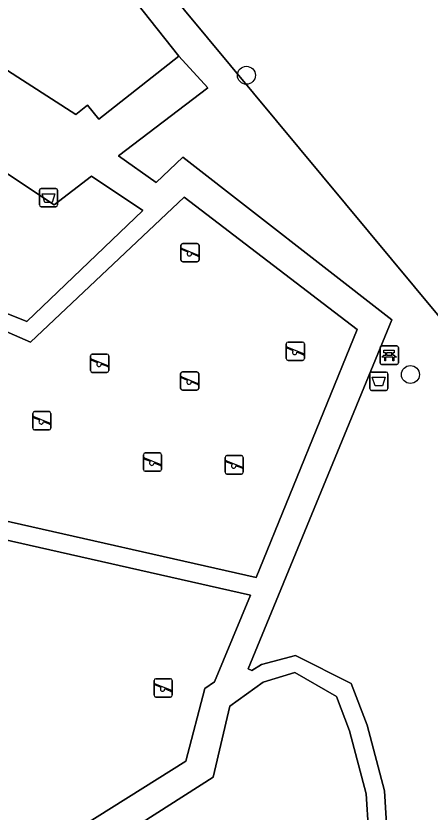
# Model space of a CAD drawing. Extents: x 159888 to 160761, y 384031 to 384750.
# Drawn here: x 160319.78 to 160342.34, y 384132.05 to 384175.41 of the extents above; entities that cross this region are included whole.
import ezdxf

# ---------------------------------------------------------------- set-up
doc = ezdxf.new("R2010")
doc.units = 0
for name, color, linetype in [('IMGEO_Afvalbak', 7, 'Continuous'), ('IMGEO_Bank', 7, 'Continuous'), ('IMGEO_Boom', 7, 'Continuous'), ('IMGEO_Groenvoorziening', 7, 'Continuous'), ('IMGEO_Hek', 7, 'Continuous'), ('IMGEO_Pand', 7, 'Continuous'), ('IMGEO_Speelvoorziening', 7, 'Continuous'), ('IMGEO_Terreindeel_zand', 7, 'Continuous'), ('IMGEO_Voetpad_open', 7, 'Continuous')]:
    doc.layers.add(name, color=color, linetype=linetype)

msp = doc.modelspace()

# ---------------------------------------------------------------- linework, layer by layer
at = {"layer": 'IMGEO_Afvalbak'}
for p, q in [((160321.063, 384165.111), (160321.063, 384165.911)), ((160321.063, 384165.911), (160321.063, 384165.111)), ((160321.163, 384166.011), (160321.953, 384166.011)), ((160321.953, 384166.011), (160321.163, 384166.011)), ((160322.053, 384165.911), (160322.053, 384165.111)), ((160322.053, 384165.111), (160322.053, 384165.911)), ((160321.953, 384165.011), (160321.163, 384165.011)), ((160321.163, 384165.011), (160321.953, 384165.011)), ((160339.048, 384155.113), (160339.048, 384155.913)), ((160339.048, 384155.913), (160339.048, 384155.113)), ((160339.148, 384156.013), (160339.938, 384156.013)), ((160339.938, 384156.013), (160339.148, 384156.013)), ((160340.038, 384155.913), (160340.038, 384155.113)), ((160340.038, 384155.113), (160340.038, 384155.913)), ((160339.938, 384155.013), (160339.148, 384155.013)), ((160339.148, 384155.013), (160339.938, 384155.013))]:
    msp.add_line(p, q, dxfattribs=at)
for points in [[(160321.206, 384165.725), (160321.91, 384165.725), (160321.761, 384165.255), (160321.355, 384165.255), (160321.206, 384165.725)], [(160339.191, 384155.727), (160339.895, 384155.727), (160339.746, 384155.257), (160339.34, 384155.257), (160339.191, 384155.727)]]:
    msp.add_lwpolyline(points, dxfattribs=at)
for centre, start, end in [((160321.163, 384165.911), 90, 180), ((160321.163, 384165.911), 90, 180), ((160321.953, 384165.911), 0, 90), ((160321.953, 384165.911), 360, 90), ((160321.163, 384165.111), 180, 270), ((160321.163, 384165.111), 180, 270), ((160321.953, 384165.111), 270, 0), ((160321.953, 384165.111), 270, 0), ((160339.148, 384155.913), 90, 180), ((160339.148, 384155.913), 90, 180), ((160339.938, 384155.913), 0, 90), ((160339.938, 384155.913), 360, 90), ((160339.148, 384155.113), 180, 270), ((160339.148, 384155.113), 180, 270), ((160339.938, 384155.113), 270, 0), ((160339.938, 384155.113), 270, 0)]:
    msp.add_arc(centre, 0.1, start, end, dxfattribs=at)
at = {"layer": 'IMGEO_Bank'}
for p, q in [((160339.684, 384157.432), (160340.525, 384157.432)), ((160340.525, 384157.432), (160339.684, 384157.432)), ((160339.609, 384156.507), (160339.609, 384157.348)), ((160339.609, 384157.348), (160339.609, 384156.507)), ((160339.918, 384156.938), (160339.918, 384157.044)), ((160339.962, 384157.044), (160339.962, 384156.938)), ((160340.25, 384157.05), (160339.968, 384157.05)), ((160340.256, 384156.938), (160340.256, 384157.044)), ((160340.3, 384157.044), (160340.3, 384156.938)), ((160340.609, 384157.357), (160340.609, 384156.516)), ((160340.609, 384156.516), (160340.609, 384157.357)), ((160340.306, 384156.83), (160339.913, 384156.83)), ((160339.968, 384156.932), (160340.25, 384156.932)), ((160340.534, 384156.432), (160339.693, 384156.432)), ((160339.693, 384156.432), (160340.534, 384156.432))]:
    msp.add_line(p, q, dxfattribs=at)
for points in [[(160339.912, 384157.05), (160339.826, 384157.05), (160339.826, 384157.211), (160340.389, 384157.211), (160340.389, 384157.05), (160340.306, 384157.05)], [(160339.856, 384156.83), (160339.714, 384156.83), (160339.826, 384156.932), (160339.912, 384156.932)], [(160339.906, 384156.823), (160339.906, 384156.616), (160339.863, 384156.616), (160339.863, 384156.823)], [(160340.306, 384156.932), (160340.389, 384156.932), (160340.501, 384156.83), (160340.362, 384156.83)], [(160340.356, 384156.823), (160340.356, 384156.616), (160340.312, 384156.616), (160340.312, 384156.823)]]:
    msp.add_lwpolyline(points, dxfattribs=at)
for centre, radius, start, end in [((160339.687, 384157.354), 0.0779, 92.4484, 184.2845), ((160339.687, 384157.354), 0.0779, 92.4484, 184.2845), ((160340.531, 384157.354), 0.0779, 2.4484, 94.2845), ((160340.531, 384157.354), 0.0779, 2.4484, 94.2845), ((160339.911, 384157.043), 0.00671, 2.8957, 87.1043), ((160339.968, 384157.043), 0.00671, 92.8957, 177.1043), ((160340.25, 384157.043), 0.00671, 2.8957, 87.1043), ((160340.307, 384157.043), 0.00671, 92.8957, 177.1043), ((160339.856, 384156.823), 0.00671, 2.8957, 87.1043), ((160339.913, 384156.823), 0.00671, 92.8957, 177.1043), ((160339.911, 384156.939), 0.00671, 272.8957, 357.1043), ((160339.968, 384156.939), 0.00671, 182.8957, 267.1043), ((160340.25, 384156.939), 0.00671, 272.8957, 357.1043), ((160340.307, 384156.939), 0.00671, 182.8957, 267.1043), ((160340.305, 384156.823), 0.00671, 2.8957, 87.1043), ((160340.362, 384156.823), 0.00671, 92.8957, 177.1043), ((160339.687, 384156.51), 0.0779, 182.4484, 274.2845), ((160339.687, 384156.51), 0.0779, 182.4484, 274.2845), ((160340.531, 384156.51), 0.0779, 272.4484, 4.2845), ((160340.531, 384156.51), 0.0779, 272.4484, 4.2845)]:
    msp.add_arc(centre, radius, start, end, dxfattribs=at)
at = {"layer": 'IMGEO_Boom'}
for centre in [(160332.334, 384172.175), (160341.266, 384155.877)]:
    msp.add_circle(centre, 0.489, dxfattribs=at)
at = {"layer": 'IMGEO_Groenvoorziening'}
for points in [[(160379.114, 384131.705), (160377.405, 384134.588), (160370.126, 384146.885), (160361.208, 384159.738), (160341.819, 384188.043), (160325.298, 384211.947), (160324.232, 384211.719), (160324.433, 384211.38), (160322.632, 384210.572), (160319.754, 384208.536), (160313.496, 384204.041), (160313.367, 384203.165), (160321.048, 384207.962), (160325.432, 384203.375), (160328.611, 384198.863), (160330.219, 384195.884), (160330.107, 384193.696), (160325.821, 384189.834), (160320.203, 384186.297), (160370.292, 384125.992)], [(160370.292, 384125.992), (160320.203, 384186.297), (160318.655, 384188.161), (160316.691, 384188.671), (160319.628, 384184.619), (160328.653, 384173.223), (160330.227, 384171.495), (160325.372, 384167.785), (160327.414, 384166.338), (160328.876, 384167.724), (160340.256, 384158.859), (160332.43, 384139.846), (160332.622, 384139.756), (160333.148, 384140.09), (160335.005, 384140.566), (160338.03, 384139.053), (160338.903, 384136.777), (160339.853, 384133.194), (160339.995, 384130.787)], [(160310.189, 384156.55), (160312.786, 384156.925), (160316.647, 384160.251), (160320.376, 384158.769), (160326.695, 384164.81), (160323.896, 384166.68), (160321.859, 384165.115), (160318.808, 384167.129)], [(160330.069, 384138.768), (160330.595, 384139.14), (160332.565, 384143.86), (160317.827, 384147.185), (160313.282, 384152.519), (160312.981, 384155.366), (160310.481, 384155.063)], [(160322.641, 384130.814), (160329.03, 384134.817), (160330.069, 384138.768)]]:
    msp.add_lwpolyline(points, dxfattribs=at)
at = {"layer": 'IMGEO_Hek'}
msp.add_lwpolyline([(160316.691, 384188.671), (160318.655, 384188.161), (160320.203, 384186.297), (160370.292, 384125.992), (160324.007, 384087.931), (160277.589, 384144.414)], dxfattribs=at)
at = {"layer": 'IMGEO_Pand'}
msp.add_lwpolyline([(160319.628, 384184.619), (160315.276, 384181.172), (160317.492, 384178.374), (160315.326, 384175.002), (160323.045, 384170.045), (160323.686, 384170.553), (160324.301, 384169.777), (160328.653, 384173.223)], close=True, dxfattribs=at)
at = {"layer": 'IMGEO_Speelvoorziening'}
for p, q in [((160328.766, 384162.115), (160328.766, 384162.915)), ((160328.766, 384162.915), (160328.766, 384162.115)), ((160329.149, 384162.543), (160328.81, 384162.68)), ((160328.835, 384162.74), (160329.711, 384162.387)), ((160328.866, 384163.015), (160329.656, 384163.015)), ((160329.656, 384163.015), (160328.866, 384163.015)), ((160329.756, 384162.915), (160329.756, 384162.115)), ((160329.756, 384162.115), (160329.756, 384162.915)), ((160329.687, 384162.327), (160329.347, 384162.464)), ((160329.656, 384162.015), (160328.866, 384162.015)), ((160328.866, 384162.015), (160329.656, 384162.015)), ((160334.505, 384156.745), (160334.505, 384157.545)), ((160334.505, 384157.545), (160334.505, 384156.745)), ((160334.605, 384157.645), (160335.395, 384157.645)), ((160335.395, 384157.645), (160334.605, 384157.645)), ((160335.495, 384157.545), (160335.495, 384156.745)), ((160335.495, 384156.745), (160335.495, 384157.545)), ((160323.943, 384156.995), (160324.733, 384156.995)), ((160324.733, 384156.995), (160323.943, 384156.995)), ((160334.888, 384157.173), (160334.549, 384157.31)), ((160334.574, 384157.37), (160335.45, 384157.017)), ((160335.426, 384156.957), (160335.086, 384157.094)), ((160323.843, 384156.095), (160323.843, 384156.895)), ((160323.843, 384156.895), (160323.843, 384156.095)), ((160324.226, 384156.523), (160323.887, 384156.66)), ((160323.912, 384156.72), (160324.788, 384156.367)), ((160324.833, 384156.895), (160324.833, 384156.095)), ((160324.833, 384156.095), (160324.833, 384156.895)), ((160335.395, 384156.645), (160334.605, 384156.645)), ((160334.605, 384156.645), (160335.395, 384156.645)), ((160324.764, 384156.307), (160324.424, 384156.444)), ((160324.733, 384155.995), (160323.943, 384155.995)), ((160323.943, 384155.995), (160324.733, 384155.995)), ((160328.746, 384155.125), (160328.746, 384155.925)), ((160328.746, 384155.925), (160328.746, 384155.125)), ((160328.815, 384155.75), (160329.691, 384155.397)), ((160328.846, 384156.025), (160329.636, 384156.025)), ((160329.636, 384156.025), (160328.846, 384156.025)), ((160329.736, 384155.925), (160329.736, 384155.125)), ((160329.736, 384155.125), (160329.736, 384155.925)), ((160329.129, 384155.553), (160328.79, 384155.69)), ((160329.667, 384155.337), (160329.327, 384155.474)), ((160329.636, 384155.025), (160328.846, 384155.025)), ((160328.846, 384155.025), (160329.636, 384155.025)), ((160320.695, 384152.959), (160320.695, 384153.759)), ((160320.695, 384153.759), (160320.695, 384152.959)), ((160320.764, 384153.584), (160321.64, 384153.231)), ((160320.795, 384153.859), (160321.585, 384153.859)), ((160321.585, 384153.859), (160320.795, 384153.859)), ((160321.685, 384153.759), (160321.685, 384152.959)), ((160321.685, 384152.959), (160321.685, 384153.759)), ((160321.078, 384153.387), (160320.739, 384153.524)), ((160321.616, 384153.171), (160321.276, 384153.308)), ((160321.585, 384152.859), (160320.795, 384152.859)), ((160320.795, 384152.859), (160321.585, 384152.859)), ((160326.721, 384150.709), (160326.721, 384151.509)), ((160326.721, 384151.509), (160326.721, 384150.709)), ((160326.821, 384151.609), (160327.611, 384151.609)), ((160327.611, 384151.609), (160326.821, 384151.609)), ((160327.711, 384151.509), (160327.711, 384150.709)), ((160327.711, 384150.709), (160327.711, 384151.509)), ((160331.174, 384150.558), (160331.174, 384151.358)), ((160331.174, 384151.358), (160331.174, 384150.558)), ((160331.274, 384151.458), (160332.064, 384151.458)), ((160332.064, 384151.458), (160331.274, 384151.458)), ((160332.164, 384151.358), (160332.164, 384150.558)), ((160332.164, 384150.558), (160332.164, 384151.358)), ((160327.104, 384151.137), (160326.765, 384151.274)), ((160326.79, 384151.334), (160327.666, 384150.981)), ((160327.642, 384150.921), (160327.302, 384151.058)), ((160331.557, 384150.986), (160331.218, 384151.123)), ((160331.243, 384151.183), (160332.119, 384150.83)), ((160327.611, 384150.609), (160326.821, 384150.609)), ((160326.821, 384150.609), (160327.611, 384150.609)), ((160332.095, 384150.77), (160331.755, 384150.907)), ((160332.064, 384150.458), (160331.274, 384150.458)), ((160331.274, 384150.458), (160332.064, 384150.458)), ((160327.403, 384139.307), (160328.193, 384139.307)), ((160328.193, 384139.307), (160327.403, 384139.307)), ((160327.303, 384138.407), (160327.303, 384139.207)), ((160327.303, 384139.207), (160327.303, 384138.407)), ((160327.686, 384138.835), (160327.347, 384138.972)), ((160327.372, 384139.032), (160328.248, 384138.679)), ((160328.293, 384139.207), (160328.293, 384138.407)), ((160328.293, 384138.407), (160328.293, 384139.207)), ((160328.224, 384138.619), (160327.884, 384138.756)), ((160328.193, 384138.307), (160327.403, 384138.307)), ((160327.403, 384138.307), (160328.193, 384138.307))]:
    msp.add_line(p, q, dxfattribs=at)
for centre, radius, start, end in [((160328.866, 384162.915), 0.1, 90, 180), ((160328.866, 384162.915), 0.1, 90, 180), ((160328.823, 384162.71), 0.0327, 68.078, 248.078), ((160329.656, 384162.915), 0.1, 0, 90), ((160329.656, 384162.915), 0.1, 360, 90), ((160329.228, 384162.453), 0.12, 130.9928, 5.1632), ((160329.699, 384162.357), 0.0327, 248.078, 68.078), ((160328.866, 384162.115), 0.1, 180, 270), ((160328.866, 384162.115), 0.1, 180, 270), ((160329.656, 384162.115), 0.1, 270, 0), ((160329.656, 384162.115), 0.1, 270, 0), ((160334.605, 384157.545), 0.1, 90, 180), ((160334.605, 384157.545), 0.1, 90, 180), ((160335.395, 384157.545), 0.1, 0, 90), ((160335.395, 384157.545), 0.1, 360, 90), ((160323.943, 384156.895), 0.1, 90, 180), ((160323.943, 384156.895), 0.1, 90, 180), ((160324.733, 384156.895), 0.1, 0, 90), ((160324.733, 384156.895), 0.1, 360, 90), ((160334.562, 384157.34), 0.0327, 68.078, 248.078), ((160334.967, 384157.083), 0.12, 130.9928, 5.1632), ((160335.438, 384156.987), 0.0327, 248.078, 68.078), ((160323.9, 384156.69), 0.0327, 68.078, 248.078), ((160334.605, 384156.745), 0.1, 180, 270), ((160334.605, 384156.745), 0.1, 180, 270), ((160335.395, 384156.745), 0.1, 270, 0), ((160335.395, 384156.745), 0.1, 270, 0), ((160324.305, 384156.433), 0.12, 130.9928, 5.1632), ((160324.776, 384156.337), 0.0327, 248.078, 68.078), ((160323.943, 384156.095), 0.1, 180, 270), ((160323.943, 384156.095), 0.1, 180, 270), ((160324.733, 384156.095), 0.1, 270, 0), ((160324.733, 384156.095), 0.1, 270, 0), ((160328.846, 384155.925), 0.1, 90, 180), ((160328.846, 384155.925), 0.1, 90, 180), ((160328.803, 384155.72), 0.0327, 68.078, 248.078), ((160329.636, 384155.925), 0.1, 0, 90), ((160329.636, 384155.925), 0.1, 360, 90), ((160329.208, 384155.463), 0.12, 130.9928, 5.1632), ((160329.679, 384155.367), 0.0327, 248.078, 68.078), ((160328.846, 384155.125), 0.1, 180, 270), ((160328.846, 384155.125), 0.1, 180, 270), ((160329.636, 384155.125), 0.1, 270, 0), ((160329.636, 384155.125), 0.1, 270, 0), ((160320.795, 384153.759), 0.1, 90, 180), ((160320.795, 384153.759), 0.1, 90, 180), ((160320.752, 384153.554), 0.0327, 68.078, 248.078), ((160321.585, 384153.759), 0.1, 0, 90), ((160321.585, 384153.759), 0.1, 360, 90), ((160321.157, 384153.297), 0.12, 130.9928, 5.1632), ((160321.628, 384153.201), 0.0327, 248.078, 68.078), ((160320.795, 384152.959), 0.1, 180, 270), ((160320.795, 384152.959), 0.1, 180, 270), ((160321.585, 384152.959), 0.1, 270, 0), ((160321.585, 384152.959), 0.1, 270, 0), ((160326.821, 384151.509), 0.1, 90, 180), ((160326.821, 384151.509), 0.1, 90, 180), ((160327.611, 384151.509), 0.1, 0, 90), ((160327.611, 384151.509), 0.1, 360, 90), ((160331.274, 384151.358), 0.1, 90, 180), ((160331.274, 384151.358), 0.1, 90, 180), ((160332.064, 384151.358), 0.1, 0, 90), ((160332.064, 384151.358), 0.1, 360, 90), ((160326.778, 384151.304), 0.0327, 68.078, 248.078), ((160327.183, 384151.047), 0.12, 130.9928, 5.1632), ((160327.654, 384150.951), 0.0327, 248.078, 68.078), ((160331.231, 384151.153), 0.0327, 68.078, 248.078), ((160331.636, 384150.896), 0.12, 130.9928, 5.1632), ((160326.821, 384150.709), 0.1, 180, 270), ((160326.821, 384150.709), 0.1, 180, 270), ((160327.611, 384150.709), 0.1, 270, 0), ((160327.611, 384150.709), 0.1, 270, 0), ((160331.274, 384150.558), 0.1, 180, 270), ((160331.274, 384150.558), 0.1, 180, 270), ((160332.064, 384150.558), 0.1, 270, 0), ((160332.064, 384150.558), 0.1, 270, 0), ((160332.107, 384150.8), 0.0327, 248.078, 68.078), ((160327.403, 384139.207), 0.1, 90, 180), ((160327.403, 384139.207), 0.1, 90, 180), ((160328.193, 384139.207), 0.1, 0, 90), ((160328.193, 384139.207), 0.1, 360, 90), ((160327.36, 384139.002), 0.0327, 68.078, 248.078), ((160327.765, 384138.745), 0.12, 130.9928, 5.1632), ((160327.403, 384138.407), 0.1, 180, 270), ((160327.403, 384138.407), 0.1, 180, 270), ((160328.193, 384138.407), 0.1, 270, 0), ((160328.193, 384138.407), 0.1, 270, 0), ((160328.236, 384138.649), 0.0327, 248.078, 68.078)]:
    msp.add_arc(centre, radius, start, end, dxfattribs=at)
at = {"layer": 'IMGEO_Terreindeel_zand'}
for points in [[(160338.374, 384158.332), (160328.952, 384165.541), (160320.571, 384157.631), (160316.91, 384159.232), (160313.855, 384156.609), (160314.244, 384152.932), (160318.372, 384148.088), (160332.87, 384144.816)], [(160338.979, 384131.035), (160338.861, 384133.035), (160337.95, 384136.469), (160337.235, 384138.332), (160334.97, 384139.641), (160333.238, 384139.115), (160331.429, 384137.819), (160330.531, 384133.944), (160323.449, 384129.429), (160320.986, 384128.543), (160319.819, 384127.684), (160320.006, 384125.173), (160321.744, 384122.648), (160324.513, 384121.793), (160326.782, 384123.297), (160327.216, 384124.583), (160335.388, 384130.196), (160336.903, 384129.533), (160338.202, 384129.736)]]:
    msp.add_lwpolyline(points, close=True, dxfattribs=at)
at = {"layer": 'IMGEO_Voetpad_open'}
for points in [[(160339.995, 384130.787), (160339.853, 384133.194), (160338.903, 384136.777), (160338.03, 384139.053), (160335.005, 384140.566), (160333.148, 384140.09), (160332.622, 384139.756), (160332.43, 384139.846), (160340.256, 384158.859), (160328.876, 384167.724), (160327.414, 384166.338), (160325.372, 384167.785), (160330.227, 384171.495), (160328.653, 384173.223), (160324.301, 384169.777), (160323.686, 384170.553), (160323.045, 384170.045), (160315.326, 384175.002), (160317.492, 384178.374)], [(160308.023, 384174.25), (160317.483, 384168.004), (160318.808, 384167.129), (160321.859, 384165.115), (160323.896, 384166.68), (160326.695, 384164.81), (160320.376, 384158.769), (160316.647, 384160.251), (160312.786, 384156.925), (160310.189, 384156.55), (160310.395, 384155.831)], [(160310.481, 384155.063), (160312.981, 384155.366), (160313.282, 384152.519), (160317.827, 384147.185), (160332.565, 384143.86), (160330.595, 384139.14), (160330.069, 384138.768), (160329.03, 384134.817), (160322.641, 384130.814)]]:
    msp.add_lwpolyline(points, dxfattribs=at)
for points in [[(160313.855, 384156.609), (160316.91, 384159.232), (160320.571, 384157.631), (160328.952, 384165.541), (160338.374, 384158.332), (160332.87, 384144.816), (160318.372, 384148.088), (160314.244, 384152.932)], [(160333.238, 384139.115), (160334.97, 384139.641), (160337.235, 384138.332), (160337.95, 384136.469), (160338.861, 384133.035), (160338.979, 384131.035), (160338.202, 384129.736), (160336.903, 384129.533), (160335.388, 384130.196), (160327.216, 384124.583), (160326.782, 384123.297), (160324.513, 384121.793), (160321.744, 384122.648), (160320.006, 384125.173), (160319.819, 384127.684), (160320.986, 384128.543), (160323.449, 384129.429), (160330.531, 384133.944), (160331.429, 384137.819)]]:
    msp.add_lwpolyline(points, close=True, dxfattribs=at)

doc.saveas('drawing.dxf')
